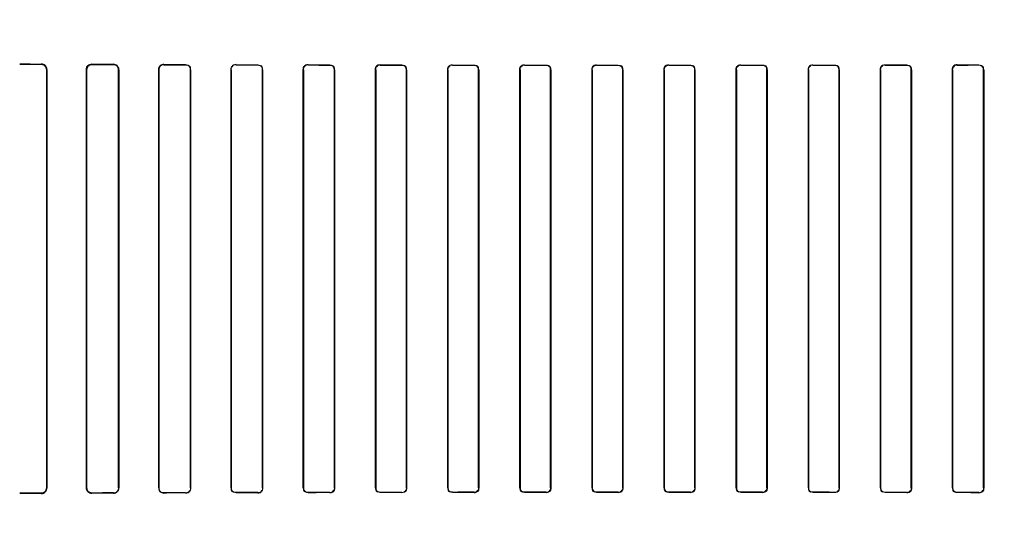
# Model space of a CAD drawing. Header units: millimetres. Extents: x 0 to 297, y 0 to 210.
# Tile 324 of 401: x 242.051 to 242.392, y 157.144 to 157.321. Entities that reach past the tile are written whole.
import ezdxf

# ---------------------------------------------------------------- set-up
doc = ezdxf.new("R2010")
doc.units = ezdxf.units.MM
doc.header["$LTSCALE"] = 16.335
doc.layers.get('0').update_dxf_attribs({"linetype": 'CONTINUOUS'})
for name, color, linetype in [('AXES_REF', 7, 'CONTINUOUS'), ('INTFCLR_1', 7, 'CONTINUOUS'), ('INTFCLR_72935', 7, 'CONTINUOUS')]:
    doc.layers.add(name, color=color, linetype=linetype)

msp = doc.modelspace()

# ---------------------------------------------------------------- linework, layer by layer
at = {"color": 7, "linetype": 'Continuous'}
for radius in [4.84791, 4.8475, 4.81646]:
    msp.add_circle((241.50691, 154.95648), radius, dxfattribs=at)
msp.add_arc((241.50691, 154.95648), 4.8, 278.27713, 261.72287, dxfattribs=at)
at = {"layer": 'AXES_REF', "color": 9, "linetype": 'Continuous'}
msp.add_circle((241.50691, 154.95648), 2.96429, dxfattribs=at)
at = {"layer": 'AXES_REF', "color": 7, "linetype": 'Continuous'}
msp.add_arc((241.50691, 154.95648), 4.91, 113.08267, 66.91733, dxfattribs=at)
at = {"layer": 'AXES_REF', "color": 9, "linetype": 'Continuous'}
msp.add_arc((241.50691, 154.95648), 4.42226, 94.41181, 85.58819, dxfattribs=at)
at = {"layer": 'INTFCLR_1', "color": 9, "linetype": 'Continuous'}
for p, q in [((242.0583, 157.30593), (242.0583, 157.30584)), ((242.06016, 157.30397), (242.06025, 157.30397)), ((242.07391, 157.30397), (242.07399, 157.30397)), ((242.0758, 157.30578), (242.0758, 157.30585)), ((242.0833, 157.30583), (242.0833, 157.30575)), ((242.08508, 157.30397), (242.08515, 157.30397)), ((242.099, 157.30397), (242.09906, 157.30397)), ((242.1008, 157.3057), (242.1008, 157.30577)), ((242.1083, 157.30575), (242.1083, 157.30568)), ((242.11001, 157.30397), (242.11007, 157.30397)), ((242.12406, 157.30397), (242.12412, 157.30397)), ((242.1258, 157.30564), (242.1258, 157.30571)), ((242.1333, 157.30569), (242.1333, 157.30563)), ((242.13496, 157.30397), (242.13502, 157.30397)), ((242.14911, 157.30397), (242.14917, 157.30397)), ((242.1508, 157.3056), (242.1508, 157.30566)), ((242.1583, 157.30564), (242.1583, 157.30559)), ((242.15991, 157.30397), (242.15997, 157.30397)), ((242.17415, 157.30397), (242.17421, 157.30397)), ((242.1758, 157.30556), (242.1758, 157.30562)), ((242.1833, 157.30561), (242.1833, 157.30555)), ((242.18488, 157.30397), (242.18494, 157.30397)), ((242.19918, 157.30397), (242.19923, 157.30397)), ((242.2008, 157.30554), (242.2008, 157.30559)), ((242.2083, 157.30558), (242.2083, 157.30553)), ((242.20986, 157.30397), (242.20991, 157.30397)), ((242.2242, 157.30397), (242.22425, 157.30397)), ((242.2258, 157.30552), (242.2258, 157.30557)), ((242.2333, 157.30557), (242.2333, 157.30552)), ((242.23484, 157.30397), (242.2349, 157.30397)), ((242.24921, 157.30397), (242.24926, 157.30397)), ((242.2508, 157.30551), (242.2508, 157.30556)), ((242.2583, 157.30556), (242.2583, 157.30551)), ((242.25984, 157.30397), (242.25989, 157.30397)), ((242.27421, 157.30397), (242.27426, 157.30397)), ((242.2758, 157.30551), (242.2758, 157.30556)), ((242.2833, 157.30556), (242.2833, 157.30551)), ((242.28484, 157.30397), (242.28489, 157.30397)), ((242.2992, 157.30397), (242.29926, 157.30397)), ((242.3008, 157.30552), (242.3008, 157.30557)), ((242.3083, 157.30557), (242.3083, 157.30552)), ((242.30985, 157.30397), (242.3099, 157.30397)), ((242.32419, 157.30397), (242.32424, 157.30397)), ((242.3258, 157.30553), (242.3258, 157.30558)), ((242.3333, 157.30559), (242.3333, 157.30554)), ((242.33487, 157.30397), (242.33492, 157.30397)), ((242.34916, 157.30397), (242.34922, 157.30397)), ((242.3508, 157.30555), (242.3508, 157.30561)), ((242.3583, 157.30562), (242.3583, 157.30556)), ((242.35989, 157.30397), (242.35995, 157.30397)), ((242.37413, 157.30397), (242.37419, 157.30397)), ((242.3758, 157.30559), (242.3758, 157.30564)), ((242.3833, 157.30566), (242.3833, 157.3056)), ((242.38493, 157.30397), (242.38499, 157.30397)), ((242.0583, 157.1571), (242.0583, 157.15702)), ((242.06025, 157.15897), (242.06016, 157.15897)), ((242.07399, 157.15897), (242.07391, 157.15897)), ((242.0758, 157.15709), (242.0758, 157.15716)), ((242.0833, 157.15719), (242.0833, 157.15712)), ((242.08515, 157.15897), (242.08508, 157.15897)), ((242.09906, 157.15897), (242.099, 157.15897)), ((242.1008, 157.15717), (242.1008, 157.15724)), ((242.1083, 157.15726), (242.1083, 157.15719)), ((242.11007, 157.15897), (242.11001, 157.15897)), ((242.12412, 157.15897), (242.12406, 157.15897)), ((242.1258, 157.15724), (242.1258, 157.1573)), ((242.1333, 157.15731), (242.1333, 157.15725)), ((242.13502, 157.15897), (242.13496, 157.15897)), ((242.14917, 157.15897), (242.14911, 157.15897)), ((242.1508, 157.15729), (242.1508, 157.15734)), ((242.1583, 157.15736), (242.1583, 157.1573)), ((242.15997, 157.15897), (242.15991, 157.15897)), ((242.17421, 157.15897), (242.17415, 157.15897)), ((242.1758, 157.15732), (242.1758, 157.15738)), ((242.1833, 157.15739), (242.1833, 157.15733)), ((242.18494, 157.15897), (242.18488, 157.15897)), ((242.19923, 157.15897), (242.19918, 157.15897)), ((242.2008, 157.15735), (242.2008, 157.15741)), ((242.2083, 157.15741), (242.2083, 157.15736)), ((242.20991, 157.15897), (242.20986, 157.15897)), ((242.22425, 157.15897), (242.2242, 157.15897)), ((242.2258, 157.15737), (242.2258, 157.15742)), ((242.2333, 157.15743), (242.2333, 157.15737)), ((242.2349, 157.15897), (242.23484, 157.15897)), ((242.24926, 157.15897), (242.24921, 157.15897)), ((242.2508, 157.15738), (242.2508, 157.15743)), ((242.2583, 157.15743), (242.2583, 157.15738)), ((242.25989, 157.15897), (242.25984, 157.15897)), ((242.27426, 157.15897), (242.27421, 157.15897)), ((242.2758, 157.15738), (242.2758, 157.15743)), ((242.2833, 157.15743), (242.2833, 157.15738)), ((242.28489, 157.15897), (242.28484, 157.15897)), ((242.29926, 157.15897), (242.2992, 157.15897)), ((242.3008, 157.15737), (242.3008, 157.15743)), ((242.3083, 157.15742), (242.3083, 157.15737)), ((242.3099, 157.15897), (242.30985, 157.15897)), ((242.32424, 157.15897), (242.32419, 157.15897)), ((242.3258, 157.15736), (242.3258, 157.15741)), ((242.3333, 157.15741), (242.3333, 157.15735)), ((242.33492, 157.15897), (242.33487, 157.15897)), ((242.34922, 157.15897), (242.34916, 157.15897)), ((242.3508, 157.15733), (242.3508, 157.15739)), ((242.3583, 157.15738), (242.3583, 157.15732)), ((242.35995, 157.15897), (242.35989, 157.15897)), ((242.37419, 157.15897), (242.37413, 157.15897)), ((242.3758, 157.1573), (242.3758, 157.15736)), ((242.3833, 157.15734), (242.3833, 157.15729)), ((242.38499, 157.15897), (242.38493, 157.15897))]:
    msp.add_line(p, q, dxfattribs=at)
at = {"layer": 'INTFCLR_1', "color": 6, "linetype": 'Continuous'}
for p, q in [((242.06016, 157.15897), (242.06016, 157.30397)), ((242.06025, 157.15897), (242.06025, 157.30397)), ((242.07391, 157.30397), (242.07391, 157.15897)), ((242.07399, 157.30397), (242.07399, 157.15897)), ((242.08508, 157.15897), (242.08508, 157.30397)), ((242.08515, 157.15897), (242.08515, 157.30397)), ((242.099, 157.30397), (242.099, 157.15897)), ((242.09906, 157.30397), (242.09906, 157.15897)), ((242.11001, 157.15897), (242.11001, 157.30397)), ((242.11007, 157.15897), (242.11007, 157.30397)), ((242.12406, 157.30397), (242.12406, 157.15897)), ((242.12412, 157.30397), (242.12412, 157.15897)), ((242.13496, 157.15897), (242.13496, 157.30397)), ((242.13502, 157.15897), (242.13502, 157.30397)), ((242.14911, 157.30397), (242.14911, 157.15897)), ((242.14917, 157.30397), (242.14917, 157.15897)), ((242.15991, 157.15897), (242.15991, 157.30397)), ((242.15997, 157.15897), (242.15997, 157.30397)), ((242.17415, 157.30397), (242.17415, 157.15897)), ((242.17421, 157.30397), (242.17421, 157.15897)), ((242.18488, 157.15897), (242.18488, 157.30397)), ((242.18494, 157.15897), (242.18494, 157.30397)), ((242.19918, 157.30397), (242.19918, 157.15897)), ((242.19923, 157.30397), (242.19923, 157.15897)), ((242.20986, 157.15897), (242.20986, 157.30397)), ((242.20991, 157.15897), (242.20991, 157.30397)), ((242.2242, 157.30397), (242.2242, 157.15897)), ((242.22425, 157.30397), (242.22425, 157.15897)), ((242.23484, 157.15897), (242.23484, 157.30397)), ((242.2349, 157.15897), (242.2349, 157.30397)), ((242.24921, 157.30397), (242.24921, 157.15897)), ((242.24926, 157.30397), (242.24926, 157.15897)), ((242.25984, 157.15897), (242.25984, 157.30397)), ((242.25989, 157.15897), (242.25989, 157.30397)), ((242.27421, 157.30397), (242.27421, 157.15897)), ((242.27426, 157.30397), (242.27426, 157.15897)), ((242.28484, 157.15897), (242.28484, 157.30397)), ((242.28489, 157.15897), (242.28489, 157.30397)), ((242.2992, 157.30397), (242.2992, 157.15897)), ((242.29926, 157.30397), (242.29926, 157.15897)), ((242.30985, 157.15897), (242.30985, 157.30397)), ((242.3099, 157.15897), (242.3099, 157.30397)), ((242.32419, 157.30397), (242.32419, 157.15897)), ((242.32424, 157.30397), (242.32424, 157.15897)), ((242.33487, 157.15897), (242.33487, 157.30397)), ((242.33492, 157.15897), (242.33492, 157.30397)), ((242.34916, 157.30397), (242.34916, 157.15897)), ((242.34922, 157.30397), (242.34922, 157.15897)), ((242.35989, 157.15897), (242.35989, 157.30397)), ((242.35995, 157.15897), (242.35995, 157.30397)), ((242.37413, 157.30397), (242.37413, 157.15897)), ((242.37419, 157.30397), (242.37419, 157.15897)), ((242.38493, 157.15897), (242.38493, 157.30397)), ((242.38499, 157.15897), (242.38499, 157.30397))]:
    msp.add_line(p, q, dxfattribs=at)
at = {"layer": 'INTFCLR_1', "color": 7, "linetype": 'Continuous'}
msp.add_line((242.07518, 157.30575), (242.0758, 157.30585), dxfattribs=at)
at = {"layer": 'INTFCLR_1', "color": 6, "linetype": 'Continuous'}
for centre, major_axis, start_param, end_param in [((242.26705, 157.30647), (0.26078, 0), -2.548571, -2.498918), ((242.26705, 157.30647), (0.27578, 0), -2.472123, -2.429437), ((242.26705, 157.30647), (0.26078, 0), -2.394089, -2.352695), ((242.26705, 157.30647), (0.27578, 0), -2.337129, -2.300034), ((242.26705, 157.30647), (0.26078, 0), -2.262072, -2.225293), ((242.26705, 157.30647), (0.27578, 0), -2.217858, -2.184193), ((242.26705, 157.30647), (0.26078, 0), -2.143198, -2.109347), ((242.26705, 157.30647), (0.27578, 0), -2.10853, -2.077154), ((242.26705, 157.30647), (0.26078, 0), -2.032847, -2.000965), ((242.26705, 157.30647), (0.27578, 0), -2.005937, -1.976148), ((242.26705, 157.30647), (0.26078, 0), -1.928279, -1.897747), ((242.26705, 157.30647), (0.27578, 0), -1.908037, -1.879358), ((242.26705, 157.30647), (0.26078, 0), -1.827661, -1.798036), ((242.26705, 157.30647), (0.27578, 0), -1.8134, -1.785477), ((242.26705, 157.30647), (0.26078, 0), -1.729645, -1.700582), ((242.26705, 157.30647), (0.27578, 0), -1.720938, -1.693486), ((242.26705, 157.30647), (0.26078, 0), -1.633151, -1.604356), ((242.26705, 157.30647), (0.27578, 0), -1.629755, -1.60253), ((242.26705, 157.30647), (0.26078, 0), -1.537236, -1.508442), ((242.26705, 157.30647), (0.27578, 0), -1.539062, -1.511838), ((242.26705, 157.30647), (0.26078, 0), -1.441011, -1.411947), ((242.26705, 157.30647), (0.27578, 0), -1.448107, -1.420655), ((242.26705, 157.30647), (0.26078, 0), -1.343557, -1.313932), ((242.26705, 157.30647), (0.27578, 0), -1.356116, -1.328192), ((242.26705, 157.30647), (0.26078, 0), -1.243846, -1.213314), ((242.26705, 157.30647), (0.27578, 0), -1.262235, -1.233556), ((242.26705, 157.30647), (0.26078, 0), -1.140627, -1.108745), ((242.26705, 157.30647), (0.27578, 0), -1.165445, -1.135656), ((242.26705, 157.15647), (0.27578, 0), 2.429437, 2.472123), ((242.26705, 157.15647), (0.26078, 0), 2.498918, 2.548571), ((242.26705, 157.15647), (0.27578, 0), 2.300034, 2.337129), ((242.26705, 157.15647), (0.26078, 0), 2.352695, 2.394089), ((242.26705, 157.15647), (0.27578, 0), 2.184193, 2.217858), ((242.26705, 157.15647), (0.26078, 0), 2.225293, 2.262072), ((242.26705, 157.15647), (0.27578, 0), 2.077154, 2.10853), ((242.26705, 157.15647), (0.26078, 0), 2.109347, 2.143198), ((242.26705, 157.15647), (0.27578, 0), 1.976148, 2.005937), ((242.26705, 157.15647), (0.26078, 0), 2.000965, 2.032847), ((242.26705, 157.15647), (0.27578, 0), 1.879358, 1.908037), ((242.26705, 157.15647), (0.26078, 0), 1.897747, 1.928279), ((242.26705, 157.15647), (0.27578, 0), 1.785477, 1.8134), ((242.26705, 157.15647), (0.26078, 0), 1.798036, 1.827661), ((242.26705, 157.15647), (0.27578, 0), 1.693486, 1.720938), ((242.26705, 157.15647), (0.26078, 0), 1.700582, 1.729645), ((242.26705, 157.15647), (0.27578, 0), 1.60253, 1.629755), ((242.26705, 157.15647), (0.26078, 0), 1.604356, 1.633151), ((242.26705, 157.15647), (0.27578, 0), 1.511838, 1.539062), ((242.26705, 157.15647), (0.26078, 0), 1.508442, 1.537236), ((242.26705, 157.15647), (0.27578, 0), 1.420655, 1.448107), ((242.26705, 157.15647), (0.26078, 0), 1.411947, 1.441011), ((242.26705, 157.15647), (0.27578, 0), 1.328192, 1.356116), ((242.26705, 157.15647), (0.26078, 0), 1.313932, 1.343557), ((242.26705, 157.15647), (0.27578, 0), 1.233556, 1.262235), ((242.26705, 157.15647), (0.26078, 0), 1.213314, 1.243846), ((242.26705, 157.15647), (0.27578, 0), 1.135656, 1.165445), ((242.26705, 157.15647), (0.26078, 0), 1.108745, 1.140627)]:
    msp.add_ellipse(centre, major_axis=major_axis, ratio=0.003491, start_param=start_param, end_param=end_param, dxfattribs=at)
for points, knots in [([(242.06025, 157.30397), (242.06025, 157.30443), (242.05988, 157.30546), (242.05884, 157.30592), (242.0583, 157.30593)], [0, 0, 0, 0, 0.461169, 1, 1, 1, 1]), ([(242.06016, 157.30397), (242.06016, 157.30442), (242.05979, 157.30541), (242.0588, 157.30584), (242.0583, 157.30584)], [0, 0, 0, 0, 0.47628, 1, 1, 1, 1]), ([(242.0758, 157.30578), (242.07533, 157.30578), (242.07437, 157.30539), (242.07399, 157.30443), (242.07399, 157.30397)], [0, 0, 0, 0, 0.507363, 1, 1, 1, 1]), ([(242.08515, 157.30397), (242.08515, 157.30444), (242.08476, 157.30542), (242.08378, 157.30582), (242.0833, 157.30583)], [0, 0, 0, 0, 0.493955, 1, 1, 1, 1]), ([(242.08508, 157.30397), (242.08508, 157.30443), (242.0847, 157.30537), (242.08375, 157.30575), (242.0833, 157.30575)], [0, 0, 0, 0, 0.502703, 1, 1, 1, 1]), ([(242.1008, 157.30577), (242.10035, 157.30577), (242.09939, 157.3054), (242.099, 157.30444), (242.099, 157.30397)], [0, 0, 0, 0, 0.492783, 1, 1, 1, 1]), ([(242.0583, 157.1571), (242.05875, 157.1571), (242.05973, 157.15747), (242.06016, 157.15847), (242.06016, 157.15897)], [0, 0, 0, 0, 0.468636, 1, 1, 1, 1]), ([(242.0583, 157.15702), (242.05878, 157.15702), (242.05981, 157.15742), (242.06025, 157.15846), (242.06025, 157.15897)], [0, 0, 0, 0, 0.483896, 1, 1, 1, 1]), ([(242.07391, 157.15897), (242.07391, 157.15851), (242.07429, 157.15751), (242.0753, 157.15709), (242.0758, 157.15709)], [0, 0, 0, 0, 0.479865, 1, 1, 1, 1]), ([(242.07399, 157.15897), (242.07399, 157.15852), (242.07437, 157.15755), (242.07533, 157.15716), (242.0758, 157.15716)], [0, 0, 0, 0, 0.493347, 1, 1, 1, 1]), ([(242.0833, 157.15712), (242.08378, 157.15712), (242.08476, 157.15752), (242.08515, 157.15851), (242.08515, 157.15897)], [0, 0, 0, 0, 0.507763, 1, 1, 1, 1]), ([(242.099, 157.15897), (242.099, 157.15851), (242.09939, 157.15755), (242.10035, 157.15717), (242.1008, 157.15717)], [0, 0, 0, 0, 0.505818, 1, 1, 1, 1])]:
    msp.add_open_spline(points, degree=3, knots=knots, dxfattribs=at)
at = {"layer": 'INTFCLR_1', "color": 7, "linetype": 'Continuous'}
msp.add_open_spline([(242.0758, 157.30585), (242.07531, 157.30585), (242.0743, 157.30544), (242.07391, 157.30444), (242.07391, 157.30397)], degree=3, knots=[0, 0, 0, 0, 0.511873, 1, 1, 1, 1], dxfattribs=at)
msp.add_open_spline([(242.07391, 157.30397), (242.07391, 157.3045), (242.07408, 157.30523), (242.07458, 157.3054)], degree=3, dxfattribs=at)
at = {"layer": 'INTFCLR_1', "color": 6, "linetype": 'Continuous'}
for points in [[(242.1008, 157.3057), (242.10028, 157.3057), (242.0994, 157.30552), (242.0994, 157.305)], [(242.11001, 157.30397), (242.11001, 157.30442), (242.10992, 157.30522), (242.10947, 157.30522)], [(242.11007, 157.30397), (242.11007, 157.30444), (242.10999, 157.30525), (242.10953, 157.30525)], [(242.1258, 157.30571), (242.12529, 157.30571), (242.12441, 157.30553), (242.12441, 157.30502)], [(242.1258, 157.30564), (242.12531, 157.30565), (242.12447, 157.30548), (242.12447, 157.30499)], [(242.13496, 157.30397), (242.13496, 157.30442), (242.13486, 157.3052), (242.13441, 157.3052)], [(242.13502, 157.30397), (242.13502, 157.30443), (242.13492, 157.30524), (242.13446, 157.30524)], [(242.1508, 157.3056), (242.15028, 157.3056), (242.14942, 157.30536), (242.14942, 157.30484)], [(242.1508, 157.30566), (242.15031, 157.30566), (242.14947, 157.3055), (242.14947, 157.30501)], [(242.15991, 157.30397), (242.15991, 157.3045), (242.15966, 157.30535), (242.15913, 157.30535)], [(242.15997, 157.30397), (242.15997, 157.30443), (242.15986, 157.30522), (242.15941, 157.30522)], [(242.1758, 157.30556), (242.17529, 157.30556), (242.17446, 157.30534), (242.17446, 157.30483)], [(242.1758, 157.30562), (242.17533, 157.30562), (242.17452, 157.30548), (242.17452, 157.305)], [(242.18488, 157.30397), (242.18488, 157.3045), (242.18462, 157.30534), (242.18409, 157.30534)], [(242.18494, 157.30397), (242.18494, 157.30443), (242.18482, 157.30521), (242.18437, 157.30521)], [(242.19918, 157.30397), (242.19918, 157.30443), (242.19931, 157.30522), (242.19976, 157.30522)], [(242.2008, 157.30554), (242.2003, 157.30554), (242.19949, 157.30532), (242.19949, 157.30483)], [(242.20986, 157.30397), (242.20986, 157.30449), (242.20959, 157.30533), (242.20907, 157.30533)], [(242.20991, 157.30397), (242.20991, 157.30448), (242.20971, 157.30531), (242.2092, 157.30531)], [(242.2242, 157.30397), (242.2242, 157.30443), (242.22433, 157.30521), (242.22479, 157.30521)], [(242.2258, 157.30552), (242.22531, 157.30552), (242.22451, 157.30531), (242.22451, 157.30482)], [(242.23484, 157.30397), (242.23484, 157.30449), (242.23458, 157.30532), (242.23406, 157.30532)], [(242.2349, 157.30397), (242.2349, 157.30447), (242.23469, 157.3053), (242.23419, 157.3053)], [(242.24921, 157.30397), (242.24921, 157.30443), (242.24934, 157.30521), (242.2498, 157.30521)], [(242.2508, 157.30551), (242.25032, 157.30551), (242.24952, 157.30531), (242.24952, 157.30482)], [(242.25984, 157.30397), (242.25984, 157.30449), (242.25957, 157.30531), (242.25906, 157.30531)], [(242.25989, 157.30397), (242.25989, 157.30447), (242.25968, 157.30529), (242.25918, 157.30529)], [(242.27421, 157.30397), (242.27421, 157.30442), (242.27434, 157.3052), (242.27479, 157.3052)], [(242.2758, 157.30551), (242.27532, 157.30551), (242.27452, 157.30531), (242.27452, 157.30482)], [(242.28484, 157.30397), (242.28484, 157.30449), (242.28457, 157.30532), (242.28405, 157.30532)], [(242.28489, 157.30397), (242.28489, 157.30447), (242.28468, 157.3053), (242.28418, 157.3053)], [(242.2992, 157.30397), (242.2992, 157.30443), (242.29934, 157.30521), (242.29979, 157.30521)], [(242.3008, 157.30552), (242.30031, 157.30552), (242.29951, 157.30531), (242.29951, 157.30482)], [(242.30985, 157.30397), (242.30985, 157.30449), (242.30958, 157.30532), (242.30905, 157.30532)], [(242.3099, 157.30397), (242.3099, 157.30447), (242.3097, 157.3053), (242.30919, 157.3053)], [(242.32419, 157.30397), (242.32419, 157.30443), (242.32431, 157.30521), (242.32477, 157.30521)], [(242.3258, 157.30553), (242.32531, 157.30553), (242.3245, 157.30532), (242.3245, 157.30483)], [(242.33487, 157.30397), (242.33487, 157.3045), (242.3346, 157.30533), (242.33407, 157.30533)], [(242.33492, 157.30397), (242.33492, 157.30442), (242.33481, 157.3052), (242.33435, 157.3052)], [(242.34916, 157.30397), (242.34916, 157.30443), (242.34929, 157.30522), (242.34975, 157.30522)], [(242.3508, 157.30555), (242.3503, 157.30555), (242.34947, 157.30533), (242.34947, 157.30483)], [(242.35989, 157.30397), (242.35989, 157.3045), (242.35964, 157.30534), (242.35912, 157.30534)], [(242.35995, 157.30397), (242.35995, 157.30443), (242.35984, 157.30522), (242.35938, 157.30521)], [(242.3758, 157.30559), (242.37528, 157.30559), (242.37444, 157.30535), (242.37444, 157.30483)], [(242.3758, 157.30564), (242.37532, 157.30564), (242.37449, 157.30549), (242.37449, 157.30501)], [(242.38493, 157.30397), (242.38493, 157.3045), (242.38468, 157.30536), (242.38415, 157.30536)], [(242.38499, 157.30397), (242.38499, 157.30443), (242.38489, 157.30523), (242.38443, 157.30523)], [(242.0833, 157.15719), (242.08378, 157.15719), (242.08461, 157.15729), (242.08461, 157.15777)], [(242.09906, 157.15897), (242.09906, 157.15852), (242.09914, 157.15772), (242.0996, 157.15772)], [(242.1083, 157.15726), (242.10881, 157.15726), (242.10967, 157.15744), (242.10967, 157.15795)], [(242.1083, 157.15719), (242.10883, 157.15719), (242.10973, 157.15738), (242.10973, 157.15792)], [(242.12406, 157.15897), (242.12406, 157.15851), (242.12415, 157.1577), (242.12462, 157.1577)], [(242.12412, 157.15897), (242.12412, 157.15852), (242.12422, 157.15774), (242.12467, 157.15774)], [(242.1333, 157.15731), (242.13384, 157.15731), (242.13471, 157.15756), (242.13471, 157.1581)], [(242.1333, 157.15725), (242.13381, 157.15725), (242.13466, 157.15742), (242.13466, 157.15793)], [(242.14911, 157.15897), (242.14911, 157.15851), (242.14922, 157.15771), (242.14968, 157.15771)], [(242.14917, 157.15897), (242.14917, 157.15844), (242.14942, 157.15758), (242.14995, 157.15758)], [(242.1583, 157.15736), (242.15882, 157.15736), (242.15966, 157.15759), (242.15966, 157.15811)], [(242.1583, 157.1573), (242.15879, 157.1573), (242.15961, 157.15745), (242.15961, 157.15793)], [(242.17415, 157.15897), (242.17415, 157.15852), (242.17426, 157.15773), (242.17472, 157.15773)], [(242.17421, 157.15897), (242.17421, 157.15845), (242.17446, 157.1576), (242.17499, 157.1576)], [(242.1833, 157.15739), (242.1838, 157.15739), (242.18463, 157.15761), (242.18463, 157.15811)], [(242.18494, 157.15897), (242.18494, 157.15851), (242.18482, 157.15772), (242.18436, 157.15772)], [(242.19918, 157.15897), (242.19918, 157.15852), (242.1993, 157.15774), (242.19975, 157.15774)], [(242.19923, 157.15897), (242.19923, 157.15845), (242.1995, 157.15761), (242.20003, 157.15761)], [(242.2083, 157.15741), (242.20879, 157.15741), (242.2096, 157.15762), (242.2096, 157.15812)], [(242.20991, 157.15897), (242.20991, 157.15851), (242.20979, 157.15773), (242.20933, 157.15773)], [(242.2242, 157.15897), (242.2242, 157.15847), (242.22441, 157.15764), (242.22491, 157.15764)], [(242.22425, 157.15897), (242.22425, 157.15845), (242.22452, 157.15762), (242.22505, 157.15762)], [(242.2333, 157.15743), (242.23379, 157.15743), (242.23459, 157.15763), (242.23459, 157.15812)], [(242.2349, 157.15897), (242.2349, 157.15851), (242.23477, 157.15773), (242.23431, 157.15773)], [(242.24921, 157.15897), (242.24921, 157.15847), (242.24942, 157.15765), (242.24992, 157.15765)], [(242.24926, 157.15897), (242.24926, 157.15845), (242.24953, 157.15763), (242.25005, 157.15763)], [(242.2583, 157.15743), (242.25878, 157.15743), (242.25958, 157.15764), (242.25958, 157.15812)], [(242.25989, 157.15897), (242.25989, 157.15852), (242.25976, 157.15774), (242.25931, 157.15774)], [(242.27421, 157.15897), (242.27421, 157.15847), (242.27442, 157.15765), (242.27492, 157.15765)], [(242.27426, 157.15897), (242.27426, 157.15845), (242.27453, 157.15763), (242.27504, 157.15763)], [(242.2833, 157.15743), (242.28379, 157.15743), (242.28458, 157.15763), (242.28458, 157.15812)], [(242.28489, 157.15897), (242.28489, 157.15851), (242.28476, 157.15773), (242.2843, 157.15773)], [(242.2992, 157.15897), (242.2992, 157.15847), (242.29941, 157.15764), (242.29991, 157.15764)], [(242.29926, 157.15897), (242.29926, 157.15845), (242.29952, 157.15763), (242.30004, 157.15763)], [(242.3083, 157.15742), (242.30879, 157.15742), (242.30959, 157.15763), (242.30959, 157.15812)], [(242.3099, 157.15897), (242.3099, 157.15851), (242.30977, 157.15773), (242.30931, 157.15773)], [(242.32419, 157.15897), (242.32419, 157.15847), (242.32439, 157.15763), (242.3249, 157.15763)], [(242.32424, 157.15897), (242.32424, 157.15845), (242.32451, 157.15762), (242.32503, 157.15761)], [(242.3333, 157.15741), (242.3338, 157.15741), (242.33461, 157.15762), (242.33461, 157.15811)], [(242.33492, 157.15897), (242.33492, 157.15851), (242.3348, 157.15772), (242.33434, 157.15773)], [(242.34916, 157.15897), (242.34916, 157.15852), (242.34928, 157.15773), (242.34973, 157.15773)], [(242.34922, 157.15897), (242.34922, 157.15844), (242.34948, 157.1576), (242.35001, 157.1576)], [(242.3583, 157.15738), (242.35881, 157.15738), (242.35964, 157.1576), (242.35964, 157.15811)], [(242.3583, 157.15732), (242.35878, 157.15732), (242.35959, 157.15746), (242.35959, 157.15794)], [(242.37413, 157.15897), (242.37413, 157.15851), (242.37424, 157.15772), (242.3747, 157.15772)], [(242.37419, 157.15897), (242.37419, 157.15844), (242.37444, 157.15759), (242.37497, 157.15759)], [(242.3833, 157.15734), (242.38383, 157.15734), (242.38468, 157.15758), (242.38468, 157.15811)], [(242.3833, 157.15729), (242.38379, 157.15729), (242.38463, 157.15744), (242.38463, 157.15793)]]:
    msp.add_open_spline(points, degree=3, dxfattribs=at)
at = {"layer": 'INTFCLR_72935', "color": 9, "linetype": 'Continuous'}
for p, q in [((242.0583, 157.30584), (242.0583, 157.30593)), ((242.06025, 157.30397), (242.06016, 157.30397)), ((242.07399, 157.30397), (242.07391, 157.30397)), ((242.0758, 157.30585), (242.0758, 157.30578)), ((242.0833, 157.30575), (242.0833, 157.30583)), ((242.08515, 157.30397), (242.08508, 157.30397)), ((242.09906, 157.30397), (242.099, 157.30397)), ((242.1008, 157.30577), (242.1008, 157.3057)), ((242.1083, 157.30568), (242.1083, 157.30575)), ((242.11007, 157.30397), (242.11001, 157.30397)), ((242.12412, 157.30397), (242.12406, 157.30397)), ((242.1258, 157.30571), (242.1258, 157.30564)), ((242.1333, 157.30563), (242.1333, 157.30569)), ((242.13502, 157.30397), (242.13496, 157.30397)), ((242.14917, 157.30397), (242.14911, 157.30397)), ((242.1508, 157.30566), (242.1508, 157.3056)), ((242.1583, 157.30559), (242.1583, 157.30564)), ((242.15997, 157.30397), (242.15991, 157.30397)), ((242.17421, 157.30397), (242.17415, 157.30397)), ((242.1758, 157.30562), (242.1758, 157.30556)), ((242.1833, 157.30555), (242.1833, 157.30561)), ((242.18494, 157.30397), (242.18488, 157.30397)), ((242.19923, 157.30397), (242.19918, 157.30397)), ((242.2008, 157.30559), (242.2008, 157.30554)), ((242.2083, 157.30553), (242.2083, 157.30558)), ((242.20991, 157.30397), (242.20986, 157.30397)), ((242.22425, 157.30397), (242.2242, 157.30397)), ((242.2258, 157.30557), (242.2258, 157.30552)), ((242.2333, 157.30552), (242.2333, 157.30557)), ((242.2349, 157.30397), (242.23484, 157.30397)), ((242.24926, 157.30397), (242.24921, 157.30397)), ((242.2508, 157.30556), (242.2508, 157.30551)), ((242.2583, 157.30551), (242.2583, 157.30556)), ((242.25989, 157.30397), (242.25984, 157.30397)), ((242.27426, 157.30397), (242.27421, 157.30397)), ((242.2758, 157.30556), (242.2758, 157.30551)), ((242.2833, 157.30551), (242.2833, 157.30556)), ((242.28489, 157.30397), (242.28484, 157.30397)), ((242.29926, 157.30397), (242.2992, 157.30397)), ((242.3008, 157.30557), (242.3008, 157.30552)), ((242.3083, 157.30552), (242.3083, 157.30557)), ((242.3099, 157.30397), (242.30985, 157.30397)), ((242.32424, 157.30397), (242.32419, 157.30397)), ((242.3258, 157.30558), (242.3258, 157.30553)), ((242.3333, 157.30554), (242.3333, 157.30559)), ((242.33492, 157.30397), (242.33487, 157.30397)), ((242.34922, 157.30397), (242.34916, 157.30397)), ((242.3508, 157.30561), (242.3508, 157.30555)), ((242.3583, 157.30556), (242.3583, 157.30562)), ((242.35995, 157.30397), (242.35989, 157.30397)), ((242.37419, 157.30397), (242.37413, 157.30397)), ((242.3758, 157.30564), (242.3758, 157.30559)), ((242.3833, 157.3056), (242.3833, 157.30566)), ((242.38499, 157.30397), (242.38493, 157.30397)), ((242.0583, 157.15702), (242.0583, 157.1571)), ((242.06016, 157.15897), (242.06025, 157.15897)), ((242.07391, 157.15897), (242.07399, 157.15897)), ((242.0758, 157.15716), (242.0758, 157.15709)), ((242.0833, 157.15712), (242.0833, 157.15719)), ((242.08508, 157.15897), (242.08515, 157.15897)), ((242.099, 157.15897), (242.09906, 157.15897)), ((242.1008, 157.15724), (242.1008, 157.15717)), ((242.1083, 157.15719), (242.1083, 157.15726)), ((242.11001, 157.15897), (242.11007, 157.15897)), ((242.12406, 157.15897), (242.12412, 157.15897)), ((242.1258, 157.1573), (242.1258, 157.15724)), ((242.1333, 157.15725), (242.1333, 157.15731)), ((242.13496, 157.15897), (242.13502, 157.15897)), ((242.14911, 157.15897), (242.14917, 157.15897)), ((242.1508, 157.15734), (242.1508, 157.15729)), ((242.1583, 157.1573), (242.1583, 157.15736)), ((242.15991, 157.15897), (242.15997, 157.15897)), ((242.17415, 157.15897), (242.17421, 157.15897)), ((242.1758, 157.15738), (242.1758, 157.15732)), ((242.1833, 157.15733), (242.1833, 157.15739)), ((242.18488, 157.15897), (242.18494, 157.15897)), ((242.19918, 157.15897), (242.19923, 157.15897)), ((242.2008, 157.15741), (242.2008, 157.15735)), ((242.2083, 157.15736), (242.2083, 157.15741)), ((242.20986, 157.15897), (242.20991, 157.15897)), ((242.2242, 157.15897), (242.22425, 157.15897)), ((242.2258, 157.15742), (242.2258, 157.15737)), ((242.2333, 157.15737), (242.2333, 157.15743)), ((242.23484, 157.15897), (242.2349, 157.15897)), ((242.24921, 157.15897), (242.24926, 157.15897)), ((242.2508, 157.15743), (242.2508, 157.15738)), ((242.2583, 157.15738), (242.2583, 157.15743)), ((242.25984, 157.15897), (242.25989, 157.15897)), ((242.27421, 157.15897), (242.27426, 157.15897)), ((242.2758, 157.15743), (242.2758, 157.15738)), ((242.2833, 157.15738), (242.2833, 157.15743)), ((242.28484, 157.15897), (242.28489, 157.15897)), ((242.2992, 157.15897), (242.29926, 157.15897)), ((242.3008, 157.15743), (242.3008, 157.15737)), ((242.3083, 157.15737), (242.3083, 157.15742)), ((242.30985, 157.15897), (242.3099, 157.15897)), ((242.32419, 157.15897), (242.32424, 157.15897)), ((242.3258, 157.15741), (242.3258, 157.15736)), ((242.3333, 157.15735), (242.3333, 157.15741)), ((242.33487, 157.15897), (242.33492, 157.15897)), ((242.34916, 157.15897), (242.34922, 157.15897)), ((242.3508, 157.15739), (242.3508, 157.15733)), ((242.3583, 157.15732), (242.3583, 157.15738)), ((242.35989, 157.15897), (242.35995, 157.15897)), ((242.37413, 157.15897), (242.37419, 157.15897)), ((242.3758, 157.15736), (242.3758, 157.1573)), ((242.3833, 157.15729), (242.3833, 157.15734)), ((242.38493, 157.15897), (242.38499, 157.15897))]:
    msp.add_line(p, q, dxfattribs=at)
at = {"layer": 'INTFCLR_72935', "color": 6, "linetype": 'Continuous'}
for p, q in [((242.06016, 157.30397), (242.06016, 157.15897)), ((242.06025, 157.30397), (242.06025, 157.15897)), ((242.07391, 157.15897), (242.07391, 157.30397)), ((242.07399, 157.15897), (242.07399, 157.30397)), ((242.08508, 157.30397), (242.08508, 157.15897)), ((242.08515, 157.30397), (242.08515, 157.15897)), ((242.099, 157.15897), (242.099, 157.30397)), ((242.09906, 157.15897), (242.09906, 157.30397)), ((242.11001, 157.30397), (242.11001, 157.15897)), ((242.11007, 157.30397), (242.11007, 157.15897)), ((242.12406, 157.15897), (242.12406, 157.30397)), ((242.12412, 157.15897), (242.12412, 157.30397)), ((242.13496, 157.30397), (242.13496, 157.15897)), ((242.13502, 157.30397), (242.13502, 157.15897)), ((242.14911, 157.15897), (242.14911, 157.30397)), ((242.14917, 157.15897), (242.14917, 157.30397)), ((242.15991, 157.30397), (242.15991, 157.15897)), ((242.15997, 157.30397), (242.15997, 157.15897)), ((242.17415, 157.15897), (242.17415, 157.30397)), ((242.17421, 157.15897), (242.17421, 157.30397)), ((242.18488, 157.30397), (242.18488, 157.15897)), ((242.18494, 157.30397), (242.18494, 157.15897)), ((242.19918, 157.15897), (242.19918, 157.30397)), ((242.19923, 157.15897), (242.19923, 157.30397)), ((242.20986, 157.30397), (242.20986, 157.15897)), ((242.20991, 157.30397), (242.20991, 157.15897)), ((242.2242, 157.15897), (242.2242, 157.30397)), ((242.22425, 157.15897), (242.22425, 157.30397)), ((242.23484, 157.30397), (242.23484, 157.15897)), ((242.2349, 157.30397), (242.2349, 157.15897)), ((242.24921, 157.15897), (242.24921, 157.30397)), ((242.24926, 157.15897), (242.24926, 157.30397)), ((242.25984, 157.30397), (242.25984, 157.15897)), ((242.25989, 157.30397), (242.25989, 157.15897)), ((242.27421, 157.15897), (242.27421, 157.30397)), ((242.27426, 157.15897), (242.27426, 157.30397)), ((242.28484, 157.30397), (242.28484, 157.15897)), ((242.28489, 157.30397), (242.28489, 157.15897)), ((242.2992, 157.15897), (242.2992, 157.30397)), ((242.29926, 157.15897), (242.29926, 157.30397)), ((242.30985, 157.30397), (242.30985, 157.15897)), ((242.3099, 157.30397), (242.3099, 157.15897)), ((242.32419, 157.15897), (242.32419, 157.30397)), ((242.32424, 157.15897), (242.32424, 157.30397)), ((242.33487, 157.30397), (242.33487, 157.15897)), ((242.33492, 157.30397), (242.33492, 157.15897)), ((242.34916, 157.15897), (242.34916, 157.30397)), ((242.34922, 157.15897), (242.34922, 157.30397)), ((242.35989, 157.30397), (242.35989, 157.15897)), ((242.35995, 157.30397), (242.35995, 157.15897)), ((242.37413, 157.15897), (242.37413, 157.30397)), ((242.37419, 157.15897), (242.37419, 157.30397)), ((242.38493, 157.30397), (242.38493, 157.15897)), ((242.38499, 157.30397), (242.38499, 157.15897))]:
    msp.add_line(p, q, dxfattribs=at)
at = {"layer": 'INTFCLR_72935', "color": 7, "linetype": 'Continuous'}
msp.add_line((242.07518, 157.15719), (242.0758, 157.15709), dxfattribs=at)
at = {"layer": 'INTFCLR_72935', "color": 6, "linetype": 'Continuous'}
for centre, major_axis, start_param, end_param in [((242.26705, 157.30647), (0.26078, 0), -2.548571, -2.498918), ((242.26705, 157.30647), (0.27578, 0), -2.472123, -2.429437), ((242.26705, 157.30647), (0.26078, 0), -2.394089, -2.352695), ((242.26705, 157.30647), (0.27578, 0), -2.337129, -2.300034), ((242.26705, 157.30647), (0.26078, 0), -2.262072, -2.225293), ((242.26705, 157.30647), (0.27578, 0), -2.217858, -2.184193), ((242.26705, 157.30647), (0.26078, 0), -2.143198, -2.109347), ((242.26705, 157.30647), (0.27578, 0), -2.10853, -2.077154), ((242.26705, 157.30647), (0.26078, 0), -2.032847, -2.000965), ((242.26705, 157.30647), (0.27578, 0), -2.005937, -1.976148), ((242.26705, 157.30647), (0.26078, 0), -1.928279, -1.897747), ((242.26705, 157.30647), (0.27578, 0), -1.908037, -1.879358), ((242.26705, 157.30647), (0.26078, 0), -1.827661, -1.798036), ((242.26705, 157.30647), (0.27578, 0), -1.8134, -1.785477), ((242.26705, 157.30647), (0.26078, 0), -1.729645, -1.700582), ((242.26705, 157.30647), (0.27578, 0), -1.720938, -1.693486), ((242.26705, 157.30647), (0.26078, 0), -1.633151, -1.604356), ((242.26705, 157.30647), (0.27578, 0), -1.629755, -1.60253), ((242.26705, 157.30647), (0.26078, 0), -1.537236, -1.508442), ((242.26705, 157.30647), (0.27578, 0), -1.539062, -1.511838), ((242.26705, 157.30647), (0.26078, 0), -1.441011, -1.411947), ((242.26705, 157.30647), (0.27578, 0), -1.448107, -1.420655), ((242.26705, 157.30647), (0.26078, 0), -1.343557, -1.313932), ((242.26705, 157.30647), (0.27578, 0), -1.356116, -1.328192), ((242.26705, 157.30647), (0.26078, 0), -1.243846, -1.213314), ((242.26705, 157.30647), (0.27578, 0), -1.262235, -1.233556), ((242.26705, 157.30647), (0.26078, 0), -1.140627, -1.108745), ((242.26705, 157.30647), (0.27578, 0), -1.165445, -1.135656), ((242.26705, 157.15647), (0.27578, 0), 2.429437, 2.472123), ((242.26705, 157.15647), (0.26078, 0), 2.498918, 2.548571), ((242.26705, 157.15647), (0.27578, 0), 2.300034, 2.337129), ((242.26705, 157.15647), (0.26078, 0), 2.352695, 2.394089), ((242.26705, 157.15647), (0.27578, 0), 2.184193, 2.217858), ((242.26705, 157.15647), (0.26078, 0), 2.225293, 2.262072), ((242.26705, 157.15647), (0.27578, 0), 2.077154, 2.10853), ((242.26705, 157.15647), (0.26078, 0), 2.109347, 2.143198), ((242.26705, 157.15647), (0.27578, 0), 1.976148, 2.005937), ((242.26705, 157.15647), (0.26078, 0), 2.000965, 2.032847), ((242.26705, 157.15647), (0.27578, 0), 1.879358, 1.908037), ((242.26705, 157.15647), (0.26078, 0), 1.897747, 1.928279), ((242.26705, 157.15647), (0.27578, 0), 1.785477, 1.8134), ((242.26705, 157.15647), (0.26078, 0), 1.798036, 1.827661), ((242.26705, 157.15647), (0.27578, 0), 1.693486, 1.720938), ((242.26705, 157.15647), (0.26078, 0), 1.700582, 1.729645), ((242.26705, 157.15647), (0.27578, 0), 1.60253, 1.629755), ((242.26705, 157.15647), (0.26078, 0), 1.604356, 1.633151), ((242.26705, 157.15647), (0.27578, 0), 1.511838, 1.539062), ((242.26705, 157.15647), (0.26078, 0), 1.508442, 1.537236), ((242.26705, 157.15647), (0.27578, 0), 1.420655, 1.448107), ((242.26705, 157.15647), (0.26078, 0), 1.411947, 1.441011), ((242.26705, 157.15647), (0.27578, 0), 1.328192, 1.356116), ((242.26705, 157.15647), (0.26078, 0), 1.313932, 1.343557), ((242.26705, 157.15647), (0.27578, 0), 1.233556, 1.262235), ((242.26705, 157.15647), (0.26078, 0), 1.213314, 1.243846), ((242.26705, 157.15647), (0.27578, 0), 1.135656, 1.165445), ((242.26705, 157.15647), (0.26078, 0), 1.108745, 1.140627)]:
    msp.add_ellipse(centre, major_axis=major_axis, ratio=0.003491, start_param=start_param, end_param=end_param, dxfattribs=at)
for points, knots in [([(242.06025, 157.30397), (242.06025, 157.30449), (242.0598, 157.30553), (242.05878, 157.30592), (242.0583, 157.30593)], [0, 0, 0, 0, 0.522861, 1, 1, 1, 1]), ([(242.0583, 157.30584), (242.0588, 157.30584), (242.05979, 157.30541), (242.06016, 157.30442), (242.06016, 157.30397)], [0, 0, 0, 0, 0.523423, 1, 1, 1, 1]), ([(242.07391, 157.30397), (242.07391, 157.30443), (242.07429, 157.30543), (242.0753, 157.30585), (242.0758, 157.30585)], [0, 0, 0, 0, 0.479865, 1, 1, 1, 1]), ([(242.07399, 157.30397), (242.07399, 157.30443), (242.07437, 157.30539), (242.07534, 157.30578), (242.0758, 157.30578)], [0, 0, 0, 0, 0.497304, 1, 1, 1, 1]), ([(242.08515, 157.30397), (242.08515, 157.30444), (242.08476, 157.30542), (242.08378, 157.30582), (242.0833, 157.30583)], [0, 0, 0, 0, 0.495699, 1, 1, 1, 1]), ([(242.1008, 157.30577), (242.10034, 157.30577), (242.09938, 157.30539), (242.099, 157.30443), (242.099, 157.30397)], [0, 0, 0, 0, 0.499305, 1, 1, 1, 1]), ([(242.06016, 157.15897), (242.06016, 157.15852), (242.05979, 157.15753), (242.0588, 157.1571), (242.0583, 157.1571)], [0, 0, 0, 0, 0.47628, 1, 1, 1, 1]), ([(242.0583, 157.15702), (242.05877, 157.15702), (242.0598, 157.15741), (242.06025, 157.15845), (242.06025, 157.15897)], [0, 0, 0, 0, 0.472258, 1, 1, 1, 1]), ([(242.0758, 157.15716), (242.07533, 157.15716), (242.07436, 157.15756), (242.07399, 157.15852), (242.07399, 157.15897)], [0, 0, 0, 0, 0.511057, 1, 1, 1, 1]), ([(242.0833, 157.15712), (242.08378, 157.15712), (242.08477, 157.15753), (242.08515, 157.15851), (242.08515, 157.15897)], [0, 0, 0, 0, 0.512282, 1, 1, 1, 1])]:
    msp.add_open_spline(points, degree=3, knots=knots, dxfattribs=at)
for points in [[(242.0833, 157.30575), (242.08376, 157.30575), (242.08457, 157.30568), (242.08457, 157.30522)], [(242.09906, 157.30397), (242.09906, 157.30443), (242.09915, 157.30523), (242.09961, 157.30523)], [(242.1083, 157.30568), (242.10882, 157.30568), (242.10968, 157.3055), (242.10968, 157.30498)], [(242.11007, 157.30397), (242.11007, 157.30444), (242.10999, 157.30526), (242.10952, 157.30526)], [(242.12412, 157.30397), (242.12412, 157.30443), (242.12423, 157.30522), (242.12468, 157.30522)], [(242.1258, 157.30571), (242.12528, 157.30571), (242.1244, 157.30552), (242.1244, 157.305)], [(242.1333, 157.30563), (242.13384, 157.30563), (242.13472, 157.30537), (242.13472, 157.30483)], [(242.13502, 157.30397), (242.13502, 157.30444), (242.13491, 157.30525), (242.13445, 157.30525)], [(242.14911, 157.30397), (242.14911, 157.30443), (242.14922, 157.30523), (242.14968, 157.30523)], [(242.14917, 157.30397), (242.14917, 157.30442), (242.14928, 157.3052), (242.14973, 157.3052)], [(242.1583, 157.30559), (242.15882, 157.30559), (242.15967, 157.30535), (242.15967, 157.30483)], [(242.15997, 157.30397), (242.15997, 157.30443), (242.15986, 157.30523), (242.1594, 157.30523)], [(242.17415, 157.30397), (242.17415, 157.30443), (242.17426, 157.30522), (242.17472, 157.30521)], [(242.17421, 157.30397), (242.17421, 157.3045), (242.17447, 157.30535), (242.175, 157.30535)], [(242.1833, 157.30555), (242.18381, 157.30555), (242.18463, 157.30533), (242.18463, 157.30483)], [(242.18494, 157.30397), (242.18494, 157.30443), (242.18482, 157.30522), (242.18436, 157.30522)], [(242.19918, 157.30397), (242.19918, 157.30442), (242.1993, 157.3052), (242.19975, 157.3052)], [(242.19923, 157.30397), (242.19923, 157.3045), (242.1995, 157.30533), (242.20003, 157.30533)], [(242.2083, 157.30553), (242.2088, 157.30553), (242.20961, 157.30532), (242.20961, 157.30482)], [(242.20991, 157.30397), (242.20991, 157.30443), (242.20979, 157.30521), (242.20933, 157.30521)], [(242.22425, 157.30397), (242.22425, 157.30449), (242.22452, 157.30532), (242.22505, 157.30532)], [(242.2258, 157.30557), (242.22529, 157.30557), (242.22446, 157.30535), (242.22446, 157.30484)], [(242.2333, 157.30552), (242.23379, 157.30552), (242.2346, 157.3053), (242.2346, 157.30481)], [(242.2349, 157.30397), (242.2349, 157.30443), (242.23477, 157.30521), (242.23431, 157.30521)], [(242.24926, 157.30397), (242.24926, 157.30449), (242.24953, 157.30532), (242.25005, 157.30532)], [(242.2508, 157.30556), (242.25029, 157.30556), (242.24946, 157.30534), (242.24946, 157.30484)], [(242.2583, 157.30551), (242.25879, 157.30551), (242.25959, 157.3053), (242.25959, 157.30481)], [(242.25989, 157.30397), (242.25989, 157.30442), (242.25976, 157.3052), (242.25931, 157.3052)], [(242.27426, 157.30397), (242.27426, 157.30449), (242.27453, 157.30531), (242.27504, 157.30531)], [(242.2758, 157.30556), (242.2753, 157.30556), (242.27447, 157.30535), (242.27447, 157.30484)], [(242.2833, 157.30551), (242.28379, 157.30551), (242.28459, 157.3053), (242.28459, 157.30481)], [(242.28489, 157.30397), (242.28489, 157.30443), (242.28476, 157.30521), (242.2843, 157.30521)], [(242.29926, 157.30397), (242.29926, 157.30449), (242.29952, 157.30532), (242.30004, 157.30532)], [(242.3008, 157.30557), (242.30029, 157.30557), (242.29946, 157.30535), (242.29946, 157.30484)], [(242.3083, 157.30552), (242.30879, 157.30552), (242.3096, 157.30531), (242.3096, 157.30482)], [(242.3099, 157.30397), (242.3099, 157.30443), (242.30977, 157.30521), (242.30931, 157.30521)], [(242.32424, 157.30397), (242.32424, 157.30449), (242.32451, 157.30533), (242.32503, 157.30533)], [(242.3258, 157.30558), (242.32529, 157.30558), (242.32445, 157.30536), (242.32445, 157.30485)], [(242.3333, 157.30554), (242.3338, 157.30554), (242.33462, 157.30532), (242.33462, 157.30482)], [(242.33492, 157.30397), (242.33492, 157.30443), (242.3348, 157.30522), (242.33434, 157.30522)], [(242.34916, 157.30397), (242.34916, 157.30443), (242.34928, 157.30521), (242.34973, 157.30521)], [(242.34922, 157.30397), (242.34922, 157.3045), (242.34948, 157.30534), (242.35001, 157.30534)], [(242.3583, 157.30556), (242.35881, 157.30556), (242.35965, 157.30534), (242.35965, 157.30482)], [(242.35995, 157.30397), (242.35995, 157.30443), (242.35983, 157.30523), (242.35937, 157.30523)], [(242.37413, 157.30397), (242.37413, 157.30443), (242.37424, 157.30522), (242.3747, 157.30522)], [(242.37419, 157.30397), (242.37419, 157.3045), (242.37445, 157.30536), (242.37498, 157.30536)], [(242.3833, 157.3056), (242.38383, 157.3056), (242.38469, 157.30536), (242.38469, 157.30483)], [(242.38499, 157.30397), (242.38499, 157.30444), (242.38488, 157.30524), (242.38441, 157.30524)], [(242.08508, 157.15897), (242.08508, 157.15851), (242.085, 157.1577), (242.08455, 157.1577)], [(242.099, 157.15897), (242.099, 157.1585), (242.09908, 157.15767), (242.09955, 157.15767)], [(242.1008, 157.15724), (242.10027, 157.15724), (242.09939, 157.15743), (242.09939, 157.15796)], [(242.1083, 157.15719), (242.10884, 157.15719), (242.10974, 157.1574), (242.10974, 157.15794)], [(242.11001, 157.15897), (242.11001, 157.15852), (242.10992, 157.15772), (242.10946, 157.15772)], [(242.12406, 157.15897), (242.12406, 157.1585), (242.12416, 157.15769), (242.12463, 157.15769)], [(242.1258, 157.1573), (242.12531, 157.1573), (242.12447, 157.15746), (242.12447, 157.15795)], [(242.1333, 157.15725), (242.13381, 157.15725), (242.13467, 157.15743), (242.13467, 157.15794)], [(242.13496, 157.15897), (242.13496, 157.15852), (242.13485, 157.15773), (242.1344, 157.15773)], [(242.14911, 157.15897), (242.14911, 157.15851), (242.14923, 157.1577), (242.14969, 157.1577)], [(242.1508, 157.15734), (242.15027, 157.15734), (242.14941, 157.15759), (242.14941, 157.15812)], [(242.15991, 157.15897), (242.15991, 157.15844), (242.15966, 157.15758), (242.15912, 157.15758)], [(242.15997, 157.15897), (242.15997, 157.15851), (242.15986, 157.15772), (242.15941, 157.15772)], [(242.17415, 157.15897), (242.17415, 157.15851), (242.17427, 157.15771), (242.17473, 157.15771)], [(242.1758, 157.15738), (242.17529, 157.15738), (242.17446, 157.15761), (242.17446, 157.15812)], [(242.18488, 157.15897), (242.18488, 157.15844), (242.18462, 157.1576), (242.18409, 157.1576)], [(242.18494, 157.15897), (242.18494, 157.15852), (242.18482, 157.15773), (242.18437, 157.15773)], [(242.19918, 157.15897), (242.19918, 157.15851), (242.19931, 157.15772), (242.19976, 157.15773)], [(242.2008, 157.15741), (242.2003, 157.15741), (242.19948, 157.15762), (242.19948, 157.15812)], [(242.2083, 157.15736), (242.20881, 157.15736), (242.20965, 157.15758), (242.20965, 157.15809)], [(242.20986, 157.15897), (242.20986, 157.15845), (242.20959, 157.15762), (242.20907, 157.15761)], [(242.2242, 157.15897), (242.2242, 157.15851), (242.22433, 157.15773), (242.22479, 157.15773)], [(242.2258, 157.15742), (242.22531, 157.15742), (242.2245, 157.15763), (242.2245, 157.15813)], [(242.2333, 157.15737), (242.23381, 157.15737), (242.23464, 157.15759), (242.23464, 157.1581)], [(242.23484, 157.15897), (242.23484, 157.15845), (242.23458, 157.15763), (242.23406, 157.15763)], [(242.24921, 157.15897), (242.24921, 157.15851), (242.24934, 157.15773), (242.2498, 157.15773)], [(242.2508, 157.15743), (242.25031, 157.15743), (242.24951, 157.15764), (242.24951, 157.15813)], [(242.2583, 157.15738), (242.2588, 157.15738), (242.25963, 157.15759), (242.25963, 157.1581)], [(242.25984, 157.15897), (242.25984, 157.15845), (242.25957, 157.15763), (242.25906, 157.15763)], [(242.27421, 157.15897), (242.27421, 157.15852), (242.27434, 157.15774), (242.27479, 157.15774)], [(242.2758, 157.15743), (242.27531, 157.15743), (242.27452, 157.15764), (242.27452, 157.15813)], [(242.2833, 157.15738), (242.28381, 157.15738), (242.28464, 157.1576), (242.28464, 157.15811)], [(242.28484, 157.15897), (242.28484, 157.15845), (242.28457, 157.15763), (242.28405, 157.15763)], [(242.2992, 157.15897), (242.2992, 157.15851), (242.29934, 157.15773), (242.29979, 157.15773)], [(242.3008, 157.15743), (242.30031, 157.15743), (242.29951, 157.15764), (242.29951, 157.15813)], [(242.3083, 157.15737), (242.30881, 157.15737), (242.30964, 157.15759), (242.30964, 157.1581)], [(242.30985, 157.15897), (242.30985, 157.15845), (242.30958, 157.15762), (242.30905, 157.15762)], [(242.32419, 157.15897), (242.32419, 157.15851), (242.32431, 157.15773), (242.32477, 157.15773)], [(242.3258, 157.15741), (242.32531, 157.15741), (242.32449, 157.15763), (242.32449, 157.15812)], [(242.33487, 157.15897), (242.33487, 157.15845), (242.3346, 157.15761), (242.33407, 157.15761)], [(242.33492, 157.15897), (242.33492, 157.15852), (242.33481, 157.15774), (242.33435, 157.15774)], [(242.34916, 157.15897), (242.34916, 157.15851), (242.34929, 157.15772), (242.34975, 157.15772)], [(242.3508, 157.15739), (242.3503, 157.15739), (242.34947, 157.15761), (242.34947, 157.15812)], [(242.35989, 157.15897), (242.35989, 157.15844), (242.35963, 157.15759), (242.3591, 157.15759)], [(242.35995, 157.15897), (242.35995, 157.15852), (242.35984, 157.15773), (242.35938, 157.15773)], [(242.37413, 157.15897), (242.37413, 157.15851), (242.37424, 157.15771), (242.37471, 157.15771)], [(242.3758, 157.15736), (242.37528, 157.15736), (242.37443, 157.15759), (242.37443, 157.15812)], [(242.38493, 157.15897), (242.38493, 157.15852), (242.38482, 157.15774), (242.38437, 157.15774)], [(242.38499, 157.15897), (242.38499, 157.15851), (242.38489, 157.15771), (242.38443, 157.15771)]]:
    msp.add_open_spline(points, degree=3, dxfattribs=at)
at = {"layer": 'INTFCLR_72935', "color": 7, "linetype": 'Continuous'}
msp.add_open_spline([(242.0758, 157.15709), (242.07531, 157.15709), (242.0743, 157.1575), (242.07391, 157.1585), (242.07391, 157.15897)], degree=3, knots=[0, 0, 0, 0, 0.511873, 1, 1, 1, 1], dxfattribs=at)
msp.add_open_spline([(242.07391, 157.15897), (242.07391, 157.15844), (242.07408, 157.15771), (242.07458, 157.15754)], degree=3, dxfattribs=at)

doc.saveas('drawing.dxf')
